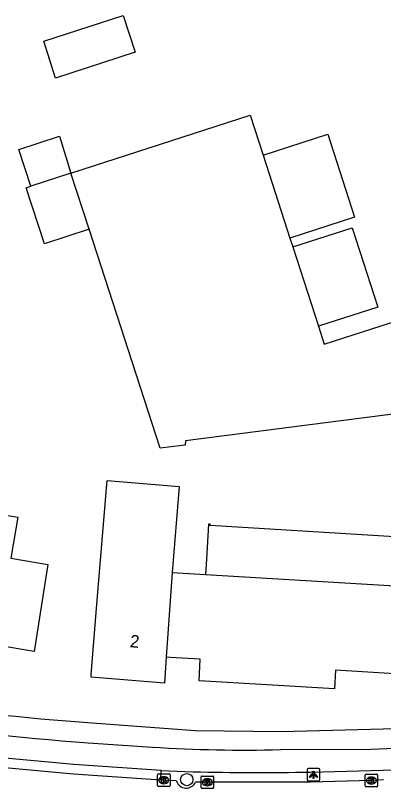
# Model space of a CAD drawing. Extents: x 157321 to 158827, y 386650 to 388532.
# Drawn here: x 158356.9 to 158386.3, y 387807.4 to 387869.2 of the extents above; entities that cross this region are included whole.
import ezdxf

# ---------------------------------------------------------------- set-up
doc = ezdxf.new("R2010")
doc.units = 0
for name, color, linetype in [('IMGEO_Berm_gesloten', 7, 'Continuous'), ('IMGEO_Boom', 7, 'Continuous'), ('IMGEO_Fietspad_open', 7, 'Continuous'), ('IMGEO_Kolk', 7, 'Continuous'), ('IMGEO_Lichtpunt', 7, 'Continuous'), ('IMGEO_Pand', 7, 'Continuous'), ('IMGEO_Pand_nummerreeks', 7, 'Continuous'), ('IMGEO_Pand_overbouw', 7, 'Continuous'), ('IMGEO_Rijbaan_lokaal_open', 7, 'Continuous'), ('IMGEO_Voetpad_open', 7, 'Continuous')]:
    doc.layers.add(name, color=color, linetype=linetype)

msp = doc.modelspace()

# ---------------------------------------------------------------- linework, layer by layer
at = {"layer": 'IMGEO_Berm_gesloten'}
msp.add_lwpolyline([(158368.489, 387808.041), (158368.517, 387808.811)], dxfattribs=at)
at = {"layer": 'IMGEO_Boom'}
msp.add_circle((158370.545, 387808.081), 0.489, dxfattribs=at)
at = {"layer": 'IMGEO_Fietspad_open'}
for points in [[(158378.045, 387810.479), (158385.26, 387810.509), (158392.773, 387810.828), (158399.042, 387811.34), (158402.395, 387811.765), (158405.546, 387812.367)], [(158362.678, 387811.025), (158367.812, 387810.691)], [(158368.517, 387808.811), (158361.521, 387809.301), (158353.994, 387809.996)], [(158368.517, 387808.811), (158371.053, 387808.715)], [(158380.443, 387808.69), (158386.245, 387808.851), (158391.833, 387809.06)]]:
    msp.add_lwpolyline(points, dxfattribs=at)
for centre, radius, start, end in [((158382.525, 388075.861), 265.579, 262.06998, 265.71419), ((158375.187, 387919.602), 109.161, 266.12607, 271.50025), ((158376.318, 388022.688), 214.038, 268.59055, 271.10436)]:
    msp.add_arc(centre, radius, start, end, dxfattribs=at)
at = {"layer": 'IMGEO_Kolk'}
for p, q in [((158368.286, 387808.536), (158369.138, 387808.536)), ((158368.211, 387807.61), (158368.211, 387808.462)), ((158368.699, 387808.316), (158368.724, 387808.316)), ((158369.212, 387808.462), (158369.212, 387807.61)), ((158371.693, 387807.445), (158371.693, 387808.297)), ((158371.768, 387808.371), (158372.62, 387808.371)), ((158372.181, 387808.151), (158372.206, 387808.151)), ((158372.694, 387808.297), (158372.694, 387807.445)), ((158384.794, 387807.587), (158384.794, 387808.439)), ((158384.869, 387808.513), (158385.721, 387808.513)), ((158385.282, 387808.293), (158385.307, 387808.293)), ((158385.795, 387808.439), (158385.795, 387807.587)), ((158369.138, 387807.536), (158368.286, 387807.536)), ((158368.722, 387807.756), (158368.697, 387807.756)), ((158372.62, 387807.371), (158371.768, 387807.371)), ((158372.204, 387807.591), (158372.179, 387807.591)), ((158385.721, 387807.513), (158384.869, 387807.513)), ((158385.305, 387807.733), (158385.28, 387807.733))]:
    msp.add_line(p, q, dxfattribs=at)
for points in [[(158368.286, 387808.536), (158369.138, 387808.536)], [(158368.211, 387807.61), (158368.211, 387808.462)], [(158368.532, 387808.236), (158368.655, 387808.236), (158368.655, 387808.085), (158368.785, 387808.236), (158368.949, 387808.236), (158368.803, 387808.085), (158368.956, 387807.836), (158368.804, 387807.836), (158368.719, 387808), (158368.655, 387807.933), (158368.655, 387807.836), (158368.532, 387807.836), (158368.532, 387808.236)], [(158369.212, 387808.462), (158369.212, 387807.61)], [(158371.693, 387807.445), (158371.693, 387808.297)], [(158371.768, 387808.371), (158372.62, 387808.371)], [(158372.014, 387808.071), (158372.137, 387808.071), (158372.137, 387807.92), (158372.267, 387808.071), (158372.431, 387808.071), (158372.285, 387807.92), (158372.438, 387807.671), (158372.286, 387807.671), (158372.201, 387807.835), (158372.137, 387807.768), (158372.137, 387807.671), (158372.014, 387807.671), (158372.014, 387808.071)], [(158372.694, 387808.297), (158372.694, 387807.445)], [(158384.794, 387807.587), (158384.794, 387808.439)], [(158384.869, 387808.513), (158385.721, 387808.513)], [(158385.115, 387808.213), (158385.238, 387808.213), (158385.238, 387808.062), (158385.368, 387808.213), (158385.532, 387808.213), (158385.386, 387808.062), (158385.539, 387807.813), (158385.387, 387807.813), (158385.302, 387807.977), (158385.238, 387807.91), (158385.238, 387807.813), (158385.115, 387807.813), (158385.115, 387808.213)], [(158385.795, 387808.439), (158385.795, 387807.587)], [(158369.138, 387807.536), (158368.286, 387807.536)], [(158372.62, 387807.371), (158371.768, 387807.371)], [(158385.721, 387807.513), (158384.869, 387807.513)]]:
    msp.add_lwpolyline(points, dxfattribs=at)
for centre, start, end in [((158368.288, 387808.46), 91.55205, 178.44795), ((158368.288, 387808.46), 91.55205, 178.44795), ((158369.136, 387808.46), 1.55205, 88.44795), ((158369.136, 387808.46), 1.55205, 88.44795), ((158371.77, 387808.295), 91.55205, 178.44795), ((158371.77, 387808.295), 91.55205, 178.44795), ((158372.618, 387808.295), 1.55205, 88.44795), ((158372.618, 387808.295), 1.55205, 88.44795), ((158384.871, 387808.437), 91.55205, 178.44795), ((158384.871, 387808.437), 91.55205, 178.44795), ((158385.719, 387808.437), 1.55205, 88.44795), ((158385.719, 387808.437), 1.55205, 88.44795), ((158368.288, 387807.612), 181.55205, 268.44795), ((158368.288, 387807.612), 181.55205, 268.44795), ((158369.136, 387807.612), 271.55205, 358.44795), ((158369.136, 387807.612), 271.55205, 358.44795), ((158371.77, 387807.447), 181.55205, 268.44795), ((158371.77, 387807.447), 181.55205, 268.44795), ((158372.618, 387807.447), 271.55205, 358.44795), ((158372.618, 387807.447), 271.55205, 358.44795), ((158384.871, 387807.589), 181.55205, 268.44795), ((158384.871, 387807.589), 181.55205, 268.44795), ((158385.719, 387807.589), 271.55205, 358.44795), ((158385.719, 387807.589), 271.55205, 358.44795)]:
    msp.add_arc(centre, 0.0765, start, end, dxfattribs=at)
for centre, major_axis, ratio, start_param, end_param in [((158368.698, 387808.036), (-0.387, 0.002), 0.722429, 4.712389, 7.853982), ((158368.723, 387808.036), (-0.39, 0.002), 0.717154, 1.570796, 4.712389), ((158372.18, 387807.871), (-0.387, 0.002), 0.722429, 4.712389, 7.853982), ((158372.205, 387807.871), (-0.39, 0.002), 0.717154, 1.570796, 4.712389), ((158385.281, 387808.013), (-0.387, 0.002), 0.722429, 4.712389, 7.853982), ((158385.306, 387808.013), (-0.39, 0.002), 0.717154, 1.570796, 4.712389)]:
    msp.add_ellipse(centre, major_axis=major_axis, ratio=ratio, start_param=start_param, end_param=end_param, dxfattribs=at)
at = {"layer": 'IMGEO_Lichtpunt'}
for p, q in [((158380.176, 387808.875), (158380.176, 387808.068)), ((158380.176, 387808.875), (158380.176, 387808.068)), ((158381.078, 387808.97), (158380.27, 387808.97)), ((158381.078, 387808.97), (158380.27, 387808.97)), ((158381.172, 387808.068), (158381.172, 387808.875)), ((158381.172, 387808.068), (158381.172, 387808.875)), ((158380.27, 387807.974), (158381.078, 387807.974)), ((158380.27, 387807.974), (158381.078, 387807.974))]:
    msp.add_line(p, q, dxfattribs=at)
for points in [[(158380.55, 387808.539), (158380.589, 387808.511), (158380.401, 387808.249), (158380.363, 387808.276), (158380.55, 387808.539)], [(158380.762, 387808.511), (158380.8, 387808.538), (158380.987, 387808.276), (158380.948, 387808.248), (158380.762, 387808.511)], [(158380.652, 387808.491), (158380.699, 387808.491), (158380.699, 387808.169), (158380.652, 387808.169), (158380.652, 387808.491)]]:
    msp.add_lwpolyline(points, dxfattribs=at)
msp.add_circle((158380.675, 387808.673), 0.0994, dxfattribs=at)
for centre, start, end in [((158380.27, 387808.875), 90, 180), ((158380.27, 387808.875), 90, 180), ((158381.078, 387808.875), 0, 90), ((158381.078, 387808.875), 0, 90), ((158380.27, 387808.068), 180, 270), ((158380.27, 387808.068), 180, 270), ((158381.078, 387808.068), 270, 0), ((158381.078, 387808.068), 270, 360)]:
    msp.add_arc(centre, 0.0946, start, end, dxfattribs=at)
at = {"layer": 'IMGEO_Pand'}
for points in [[(158360.075, 387864.174), (158359.12, 387867.12), (158365.464, 387869.177), (158366.419, 387866.231), (158360.075, 387864.174)], [(158361.293, 387856.564), (158375.61, 387861.207), (158376.646, 387858.007)], [(158358.086, 387855.524), (158357.13, 387858.473), (158360.379, 387859.527), (158361.293, 387856.564)], [(158376.646, 387858.007), (158381.809, 387859.678), (158383.953, 387853.051), (158378.79, 387851.38)], [(158376.646, 387858.007), (158378.79, 387851.38)], [(158361.293, 387856.564), (158358.086, 387855.524)], [(158362.742, 387852.086), (158361.293, 387856.564)], [(158362.742, 387852.086), (158359.174, 387850.931), (158357.725, 387855.407), (158358.086, 387855.524)], [(158405.651, 387841.608), (158400.846, 387840.164), (158394.474, 387838.249), (158370.453, 387835.174), (158370.428, 387834.824), (158370.191, 387834.794), (158368.411, 387834.571), (158362.742, 387852.086)], [(158379.018, 387850.676), (158383.757, 387852.209), (158385.809, 387845.868), (158381.07, 387844.334)], [(158378.79, 387851.38), (158379.018, 387850.676)], [(158379.018, 387850.676), (158381.07, 387844.334)], [(158381.07, 387844.334), (158381.537, 387842.892), (158392.197, 387846.343), (158393.582, 387842.066), (158399.739, 387843.894), (158404.549, 387845.322), (158405.566, 387841.896)], [(158368.905, 387817.868), (158368.781, 387815.791), (158362.9, 387816.275), (158362.915, 387816.458), (158363.325, 387821.442), (158363.8, 387827.221), (158364.192, 387831.988), (158369.947, 387831.514), (158369.383, 387824.654)], [(158348.365, 387830.001), (158350.592, 387829.624), (158350.679, 387830.145), (158357.05, 387829.07), (158356.497, 387825.79), (158359.45, 387825.291), (158359.132, 387823.266), (158358.355, 387818.326), (158355.324, 387818.837), (158355.085, 387817.42), (158348.747, 387818.473), (158348.912, 387819.47), (158346.645, 387819.846)], [(158369.383, 387824.654), (158372.05, 387824.493), (158397.414, 387822.956), (158397.626, 387826.485), (158399.31, 387826.378), (158403.136, 387820.418), (158396.214, 387815.994), (158382.44, 387816.841), (158382.342, 387815.343), (158371.527, 387815.988), (158371.63, 387817.705), (158369.218, 387817.849), (158368.905, 387817.868)], [(158369.383, 387824.654), (158368.905, 387817.868)]]:
    msp.add_lwpolyline(points, dxfattribs=at)
at = {"layer": 'IMGEO_Pand_overbouw'}
msp.add_lwpolyline([(158405.618, 387822.002), (158404.309, 387824.053), (158404.605, 387824.241), (158404.035, 387825.139), (158403.74, 387824.951), (158401.686, 387828.169), (158402.31, 387828.567), (158401.512, 387829.81), (158400.887, 387829.413), (158400.404, 387830.172), (158395.396, 387827), (158372.409, 387828.388), (158372.416, 387828.508), (158372.286, 387828.516), (158372.122, 387825.72), (158372.05, 387824.493), (158397.414, 387822.956), (158397.626, 387826.485), (158399.31, 387826.378), (158403.136, 387820.418)], close=True, dxfattribs=at)
at = {"layer": 'IMGEO_Rijbaan_lokaal_open'}
for points in [[(158368.489, 387808.041), (158361.498, 387808.517), (158353.953, 387809.201)], [(158369.735, 387807.981), (158368.712, 387808.035), (158368.489, 387808.041)], [(158386.265, 387808.073), (158385.295, 387808.012), (158380.44, 387807.874), (158372.194, 387807.87), (158371.241, 387807.888)]]:
    msp.add_lwpolyline(points, dxfattribs=at)
msp.add_arc((158370.505, 387808.207), 0.802, 196.33711, 336.59549, dxfattribs=at)
at = {"layer": 'IMGEO_Voetpad_open'}
msp.add_lwpolyline([(158362.971, 387812.628), (158371.246, 387812.009), (158378.123, 387811.937), (158393.338, 387812.342), (158401.968, 387813.388), (158405.238, 387813.963)], dxfattribs=at)
msp.add_arc((158380.863, 388060.016), 248.034, 262.08628, 265.86342, dxfattribs=at)

# ---------------------------------------------------------------- texts
at = {"layer": 'IMGEO_Pand_nummerreeks'}
msp.add_text('2', height=1, rotation=354.19827, dxfattribs=at).set_placement((158365.974, 387818.68))

doc.saveas('drawing.dxf')
